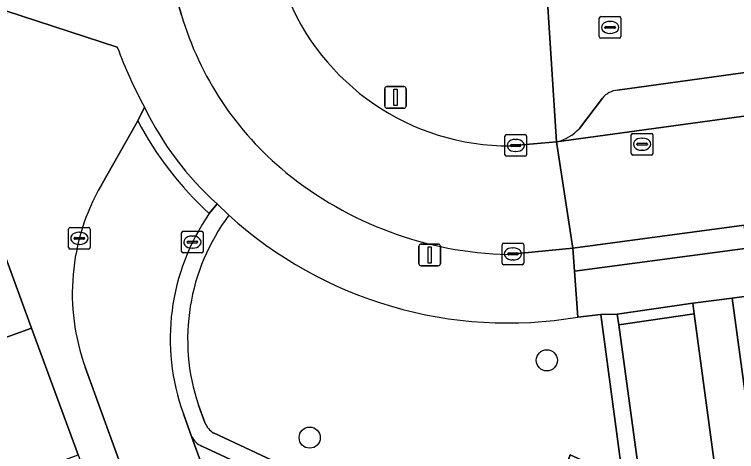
# Model space of a CAD drawing. Extents: x 159053 to 160042, y 380449 to 381423.
# Drawn here: x 159520.36 to 159553.7, y 380959.77 to 380979.96 of the extents above; entities that cross this region are included whole.
import ezdxf

# ---------------------------------------------------------------- set-up
doc = ezdxf.new("R2010")
doc.units = 0
for name, color, linetype in [('IMGEO_Boom', 7, 'Continuous'), ('IMGEO_Brandkraan', 7, 'Continuous'), ('IMGEO_Groenvoorziening', 7, 'Continuous'), ('IMGEO_Kolk', 7, 'Continuous'), ('IMGEO_Lichtmast', 7, 'Continuous'), ('IMGEO_Pand', 7, 'Continuous'), ('IMGEO_Parkeervlak_open', 7, 'Continuous'), ('IMGEO_Rijbaan_lokaal_open', 7, 'Continuous'), ('IMGEO_Rioolput', 7, 'Continuous'), ('IMGEO_Voetpad_op_trap', 7, 'Continuous'), ('IMGEO_Voetpad_open', 7, 'Continuous')]:
    doc.layers.add(name, color=color, linetype=linetype)

msp = doc.modelspace()

# ---------------------------------------------------------------- linework, layer by layer
at = {"layer": 'IMGEO_Boom'}
for centre in [(159544.943, 380963.987), (159533.992, 380960.416)]:
    msp.add_circle(centre, 0.489, dxfattribs=at)
at = {"layer": 'IMGEO_Brandkraan'}
for p, q in [((159547.366, 380978.94), (159547.366, 380979.792)), ((159547.441, 380979.866), (159548.293, 380979.866)), ((159548.367, 380979.792), (159548.367, 380978.94)), ((159547.854, 380979.646), (159547.879, 380979.646)), ((159547.625, 380979.36), (159547.625, 380979.372)), ((159548.063, 380979.323), (159547.665, 380979.323)), ((159547.668, 380979.409), (159548.066, 380979.409)), ((159548.109, 380979.372), (159548.109, 380979.36)), ((159548.293, 380978.866), (159547.441, 380978.866)), ((159547.877, 380979.086), (159547.852, 380979.086))]:
    msp.add_line(p, q, dxfattribs=at)
for points in [[(159547.366, 380978.94), (159547.366, 380979.792)], [(159547.441, 380979.866), (159548.293, 380979.866)], [(159548.367, 380979.792), (159548.367, 380978.94)], [(159548.293, 380978.866), (159547.441, 380978.866)]]:
    msp.add_lwpolyline(points, dxfattribs=at)
for centre, radius, start, end in [((159547.443, 380979.79), 0.0765, 91.552, 178.448), ((159547.443, 380979.79), 0.0765, 91.552, 178.448), ((159548.291, 380979.79), 0.0765, 1.552, 88.448), ((159548.291, 380979.79), 0.0765, 1.552, 88.448), ((159547.665, 380979.369), 0.0403, 85.8775, 175.7526), ((159547.662, 380979.359), 0.0366, 178.938, 274.7102), ((159548.066, 380979.366), 0.043, 264.8664, 352.4533), ((159548.07, 380979.371), 0.0386, 1.7309, 96.639), ((159547.443, 380978.942), 0.0765, 181.552, 268.448), ((159547.443, 380978.942), 0.0765, 181.552, 268.448), ((159548.291, 380978.942), 0.0765, 271.552, 358.448), ((159548.291, 380978.942), 0.0765, 271.552, 358.448)]:
    msp.add_arc(centre, radius, start, end, dxfattribs=at)
for centre, major_axis, ratio, start_param, end_param in [((159547.853, 380979.366), (-0.387, 0.002), 0.722429, 4.712389, 7.853982), ((159547.878, 380979.366), (-0.39, 0.002), 0.717154, 1.570796, 4.712389)]:
    msp.add_ellipse(centre, major_axis=major_axis, ratio=ratio, start_param=start_param, end_param=end_param, dxfattribs=at)
at = {"layer": 'IMGEO_Groenvoorziening'}
for points in [[(159529.549, 380960.629), (159534.681, 380958.232), (159544.799, 380956.895), (159545.736, 380958.87), (159546.022, 380959.614), (159548.445, 380958.508), (159547.437, 380966.104), (159546.368, 380965.982)], [(159528.849, 380961.922), (159529.155, 380961.118)]]:
    msp.add_lwpolyline(points, dxfattribs=at)
for centre, radius, start, end in [((159537.918, 380964.958), 9.564, 143.1789, 198.5116), ((159543.154, 380984.889), 19.178, 227.763, 279.6483), ((159530.056, 380961.441), 0.958, 199.717, 238.0015)]:
    msp.add_arc(centre, radius, start, end, dxfattribs=at)
at = {"layer": 'IMGEO_Kolk'}
for p, q in [((159543.006, 380973.486), (159543.006, 380974.338)), ((159543.081, 380974.412), (159543.933, 380974.412)), ((159543.494, 380974.192), (159543.519, 380974.192)), ((159544.007, 380974.338), (159544.007, 380973.486)), ((159543.265, 380973.906), (159543.265, 380973.918)), ((159543.703, 380973.869), (159543.305, 380973.869)), ((159543.308, 380973.955), (159543.706, 380973.955)), ((159543.749, 380973.918), (159543.749, 380973.906)), ((159543.517, 380973.632), (159543.492, 380973.632)), ((159543.933, 380973.412), (159543.081, 380973.412)), ((159522.929, 380970.124), (159523.781, 380970.124)), ((159522.854, 380969.198), (159522.854, 380970.05)), ((159523.342, 380969.904), (159523.367, 380969.904)), ((159523.855, 380970.05), (159523.855, 380969.198)), ((159528.073, 380969.021), (159528.073, 380969.873)), ((159528.148, 380969.947), (159529, 380969.947)), ((159529.074, 380969.873), (159529.074, 380969.021)), ((159523.113, 380969.618), (159523.113, 380969.63)), ((159523.551, 380969.581), (159523.153, 380969.581)), ((159523.156, 380969.667), (159523.554, 380969.667)), ((159523.597, 380969.63), (159523.597, 380969.618)), ((159528.332, 380969.441), (159528.332, 380969.453)), ((159528.375, 380969.49), (159528.773, 380969.49)), ((159528.561, 380969.727), (159528.586, 380969.727)), ((159528.816, 380969.453), (159528.816, 380969.441)), ((159523.781, 380969.124), (159522.929, 380969.124)), ((159523.365, 380969.344), (159523.34, 380969.344)), ((159528.77, 380969.404), (159528.372, 380969.404)), ((159528.584, 380969.167), (159528.559, 380969.167)), ((159542.875, 380968.476), (159542.875, 380969.328)), ((159542.95, 380969.402), (159543.802, 380969.402)), ((159543.363, 380969.182), (159543.388, 380969.182)), ((159543.876, 380969.328), (159543.876, 380968.476)), ((159529, 380968.947), (159528.148, 380968.947)), ((159543.134, 380968.896), (159543.134, 380968.908)), ((159543.572, 380968.859), (159543.174, 380968.859)), ((159543.177, 380968.945), (159543.575, 380968.945)), ((159543.618, 380968.908), (159543.618, 380968.896)), ((159543.386, 380968.622), (159543.361, 380968.622)), ((159543.802, 380968.402), (159542.95, 380968.402))]:
    msp.add_line(p, q, dxfattribs=at)
for points in [[(159543.006, 380973.486), (159543.006, 380974.338)], [(159543.081, 380974.412), (159543.933, 380974.412)], [(159544.007, 380974.338), (159544.007, 380973.486)], [(159543.933, 380973.412), (159543.081, 380973.412)], [(159522.929, 380970.124), (159523.781, 380970.124)], [(159522.854, 380969.198), (159522.854, 380970.05)], [(159523.855, 380970.05), (159523.855, 380969.198)], [(159528.073, 380969.021), (159528.073, 380969.873)], [(159528.148, 380969.947), (159529, 380969.947)], [(159529.074, 380969.873), (159529.074, 380969.021)], [(159523.781, 380969.124), (159522.929, 380969.124)], [(159542.875, 380968.476), (159542.875, 380969.328)], [(159542.95, 380969.402), (159543.802, 380969.402)], [(159543.876, 380969.328), (159543.876, 380968.476)], [(159529, 380968.947), (159528.148, 380968.947)], [(159543.802, 380968.402), (159542.95, 380968.402)]]:
    msp.add_lwpolyline(points, dxfattribs=at)
for centre, radius, start, end in [((159543.083, 380974.336), 0.0765, 91.552, 178.448), ((159543.083, 380974.336), 0.0765, 91.552, 178.448), ((159543.931, 380974.336), 0.0765, 1.552, 88.448), ((159543.931, 380974.336), 0.0765, 1.552, 88.448), ((159543.305, 380973.915), 0.0403, 85.8775, 175.7526), ((159543.302, 380973.905), 0.0366, 178.938, 274.7102), ((159543.706, 380973.912), 0.043, 264.8664, 352.4533), ((159543.71, 380973.917), 0.0386, 1.7309, 96.639), ((159543.083, 380973.488), 0.0765, 181.552, 268.448), ((159543.083, 380973.488), 0.0765, 181.552, 268.448), ((159543.931, 380973.488), 0.0765, 271.552, 358.448), ((159543.931, 380973.488), 0.0765, 271.552, 358.448), ((159522.931, 380970.048), 0.0765, 91.552, 178.448), ((159522.931, 380970.048), 0.0765, 91.552, 178.448), ((159523.779, 380970.048), 0.0765, 1.552, 88.448), ((159523.779, 380970.048), 0.0765, 1.552, 88.448), ((159528.15, 380969.871), 0.0765, 91.552, 178.448), ((159528.15, 380969.871), 0.0765, 91.552, 178.448), ((159528.998, 380969.871), 0.0765, 1.552, 88.448), ((159528.998, 380969.871), 0.0765, 1.552, 88.448), ((159523.153, 380969.627), 0.0403, 85.8775, 175.7526), ((159523.15, 380969.617), 0.0366, 178.938, 274.7102), ((159523.554, 380969.624), 0.043, 264.8664, 352.4533), ((159523.558, 380969.629), 0.0386, 1.7309, 96.639), ((159528.372, 380969.45), 0.0403, 85.8775, 175.7526), ((159528.369, 380969.44), 0.0366, 178.938, 274.7102), ((159528.773, 380969.447), 0.043, 264.8664, 352.4533), ((159528.777, 380969.452), 0.0386, 1.7309, 96.639), ((159522.931, 380969.2), 0.0765, 181.552, 268.448), ((159522.931, 380969.2), 0.0765, 181.552, 268.448), ((159523.779, 380969.2), 0.0765, 271.552, 358.448), ((159523.779, 380969.2), 0.0765, 271.552, 358.448), ((159542.952, 380969.326), 0.0765, 91.552, 178.448), ((159542.952, 380969.326), 0.0765, 91.552, 178.448), ((159543.8, 380969.326), 0.0765, 1.552, 88.448), ((159543.8, 380969.326), 0.0765, 1.552, 88.448), ((159528.15, 380969.023), 0.0765, 181.552, 268.448), ((159528.15, 380969.023), 0.0765, 181.552, 268.448), ((159528.998, 380969.023), 0.0765, 271.552, 358.448), ((159528.998, 380969.023), 0.0765, 271.552, 358.448), ((159543.174, 380968.905), 0.0403, 85.8775, 175.7526), ((159543.171, 380968.895), 0.0366, 178.938, 274.7102), ((159543.575, 380968.902), 0.043, 264.8664, 352.4533), ((159543.579, 380968.907), 0.0386, 1.7309, 96.639), ((159542.952, 380968.478), 0.0765, 181.552, 268.448), ((159542.952, 380968.478), 0.0765, 181.552, 268.448), ((159543.8, 380968.478), 0.0765, 271.552, 358.448), ((159543.8, 380968.478), 0.0765, 271.552, 358.448)]:
    msp.add_arc(centre, radius, start, end, dxfattribs=at)
for centre, major_axis, ratio, start_param, end_param in [((159543.493, 380973.912), (-0.387, 0.002), 0.722429, 4.712389, 7.853982), ((159543.518, 380973.912), (-0.39, 0.002), 0.717154, 1.570796, 4.712389), ((159523.341, 380969.624), (-0.387, 0.002), 0.722429, 4.712389, 7.853982), ((159523.366, 380969.624), (-0.39, 0.002), 0.717154, 1.570796, 4.712389), ((159528.56, 380969.447), (-0.387, 0.002), 0.722429, 4.712389, 7.853982), ((159528.585, 380969.447), (-0.39, 0.002), 0.717154, 1.570796, 4.712389), ((159543.362, 380968.902), (-0.387, 0.002), 0.722429, 4.712389, 7.853982), ((159543.387, 380968.902), (-0.39, 0.002), 0.717154, 1.570796, 4.712389)]:
    msp.add_ellipse(centre, major_axis=major_axis, ratio=ratio, start_param=start_param, end_param=end_param, dxfattribs=at)
at = {"layer": 'IMGEO_Lichtmast'}
for p, q in [((159537.455, 380975.734), (159537.455, 380976.534)), ((159537.455, 380976.534), (159537.455, 380975.734)), ((159537.555, 380976.634), (159538.345, 380976.634)), ((159538.345, 380976.634), (159537.555, 380976.634)), ((159538.445, 380976.534), (159538.445, 380975.734)), ((159538.445, 380975.734), (159538.445, 380976.534)), ((159538.345, 380975.634), (159537.555, 380975.634)), ((159537.555, 380975.634), (159538.345, 380975.634)), ((159539.038, 380968.456), (159539.038, 380969.256)), ((159539.038, 380969.256), (159539.038, 380968.456)), ((159539.138, 380969.356), (159539.928, 380969.356)), ((159539.928, 380969.356), (159539.138, 380969.356)), ((159540.028, 380969.256), (159540.028, 380968.456)), ((159540.028, 380968.456), (159540.028, 380969.256)), ((159539.928, 380968.356), (159539.138, 380968.356)), ((159539.138, 380968.356), (159539.928, 380968.356))]:
    msp.add_line(p, q, dxfattribs=at)
for points in [[(159537.875, 380976.509), (159538.025, 380976.509), (159538.025, 380975.759), (159537.875, 380975.759), (159537.875, 380976.509)], [(159539.458, 380969.231), (159539.608, 380969.231), (159539.608, 380968.481), (159539.458, 380968.481), (159539.458, 380969.231)]]:
    msp.add_lwpolyline(points, dxfattribs=at)
for centre, start, end in [((159537.555, 380976.534), 90, 180), ((159537.555, 380976.534), 90, 180), ((159538.345, 380976.534), 0, 90), ((159538.345, 380976.534), 360, 90), ((159537.555, 380975.734), 180, 270), ((159537.555, 380975.734), 180, 270), ((159538.345, 380975.734), 270, 0), ((159538.345, 380975.734), 270, 0), ((159539.138, 380969.256), 90, 180), ((159539.138, 380969.256), 90, 180), ((159539.928, 380969.256), 0, 90), ((159539.928, 380969.256), 360, 90), ((159539.138, 380968.456), 180, 270), ((159539.138, 380968.456), 180, 270), ((159539.928, 380968.456), 270, 0), ((159539.928, 380968.456), 270, 0)]:
    msp.add_arc(centre, 0.1, start, end, dxfattribs=at)
at = {"layer": 'IMGEO_Pand'}
for points in [[(159518.989, 380971.335), (159512.646, 380968.994), (159509.662, 380967.871), (159511.391, 380963.18), (159511.788, 380962.1), (159514.785, 380963.181), (159521.147, 380965.475)], [(159560.979, 380961.426), (159560.123, 380967.756), (159556.064, 380967.207), (159553.503, 380966.86), (159554.36, 380960.526)], [(159521.147, 380965.475), (159514.785, 380963.181), (159516.051, 380959.746), (159516.961, 380957.275), (159523.304, 380959.616)]]:
    msp.add_lwpolyline(points, close=True, dxfattribs=at)
at = {"layer": 'IMGEO_Parkeervlak_open'}
for points in [[(159571.136, 380979.631), (159548.207, 380976.467)], [(159545.388, 380974.074), (159573.269, 380977.897), (159574.265, 380978.052)], [(159547.513, 380976.102), (159546.445, 380974.692)], [(159528.535, 380960.474), (159538.312, 380933.756)], [(159539.393, 380934.318), (159541.462, 380933.321), (159542.381, 380935.346), (159540.264, 380936.363), (159541.247, 380938.516), (159539.115, 380939.528), (159540.116, 380941.637), (159537.964, 380942.677), (159538.949, 380944.85), (159536.807, 380945.831), (159537.795, 380947.982), (159535.652, 380949.021), (159536.605, 380951.162), (159534.49, 380952.188), (159535.481, 380954.347), (159533.34, 380955.403), (159534.274, 380957.572), (159529.006, 380960.026)]]:
    msp.add_lwpolyline(points, dxfattribs=at)
for centre, radius, start, end in [((159548.299, 380975.45), 1.021, 95.1622, 140.3209), ((159544.908, 380976.108), 2.09, 283.2818, 317.3456), ((159529.311, 380960.818), 0.848, 203.9085, 248.9589)]:
    msp.add_arc(centre, radius, start, end, dxfattribs=at)
at = {"layer": 'IMGEO_Rijbaan_lokaal_open'}
for points in [[(159519.743, 381009.189), (159519.819, 381008.982), (159519.873, 381008.767), (159524.09, 380993.976), (159526.582, 380985.099), (159528.071, 380979.934)], [(159526.049, 380975.054), (159524.355, 380972.068)], [(159543.145, 380968.88), (159546.141, 380969.164), (159545.388, 380974.074), (159543.266, 380973.891)], [(159523.623, 380963.67), (159540.399, 380917.466), (159544.525, 380918.985), (159545.92, 380915.197), (159554.315, 380916.905), (159553.779, 380920.87), (159557.786, 380921.412), (159551.745, 380966.134), (159548.264, 380965.623), (159549.182, 380958.96), (159552.427, 380935.06), (159552.712, 380932.815)], [(159539.772, 380929.783), (159538.312, 380933.756), (159528.535, 380960.474), (159528.158, 380961.519)]]:
    msp.add_lwpolyline(points, dxfattribs=at)
msp.add_lwpolyline([(159573.269, 380977.897), (159545.388, 380974.074), (159546.141, 380969.164), (159554.06, 380970.237), (159573.94, 380972.918)], close=True, dxfattribs=at)
for centre, radius, start, end in [((159543.221, 380984.975), 11.084, 200.9779, 270.2341), ((159542.229, 380984.102), 14.758, 196.4053, 230.7707), ((159539.875, 380982.303), 15.611, 207.6691, 227.6334), ((159543.507, 380985.616), 16.74, 230.6562, 268.7594), ((159533.067, 380967.078), 10.04, 150.1969, 199.8401), ((159537.706, 380964.986), 10.158, 145.2972, 199.956)]:
    msp.add_arc(centre, radius, start, end, dxfattribs=at)
at = {"layer": 'IMGEO_Rioolput'}
for p, q in [((159548.917, 380974.47), (159549.769, 380974.47)), ((159548.842, 380973.544), (159548.842, 380974.396)), ((159549.33, 380974.25), (159549.355, 380974.25)), ((159549.843, 380974.396), (159549.843, 380973.544)), ((159549.101, 380973.964), (159549.101, 380973.976)), ((159549.539, 380973.927), (159549.141, 380973.927)), ((159549.144, 380974.013), (159549.542, 380974.013)), ((159549.585, 380973.976), (159549.585, 380973.964)), ((159549.769, 380973.47), (159548.917, 380973.47)), ((159549.353, 380973.69), (159549.328, 380973.69))]:
    msp.add_line(p, q, dxfattribs=at)
for points in [[(159548.917, 380974.47), (159549.769, 380974.47)], [(159548.842, 380973.544), (159548.842, 380974.396)], [(159549.843, 380974.396), (159549.843, 380973.544)], [(159549.769, 380973.47), (159548.917, 380973.47)]]:
    msp.add_lwpolyline(points, dxfattribs=at)
for centre, radius, start, end in [((159548.919, 380974.394), 0.0765, 91.552, 178.448), ((159548.919, 380974.394), 0.0765, 91.552, 178.448), ((159549.767, 380974.394), 0.0765, 1.552, 88.448), ((159549.767, 380974.394), 0.0765, 1.552, 88.448), ((159549.141, 380973.973), 0.0403, 85.8775, 175.7526), ((159549.138, 380973.963), 0.0366, 178.938, 274.7102), ((159549.542, 380973.97), 0.043, 264.8664, 352.4533), ((159549.546, 380973.975), 0.0386, 1.7309, 96.639), ((159548.919, 380973.546), 0.0765, 181.552, 268.448), ((159548.919, 380973.546), 0.0765, 181.552, 268.448), ((159549.767, 380973.546), 0.0765, 271.552, 358.448), ((159549.767, 380973.546), 0.0765, 271.552, 358.448)]:
    msp.add_arc(centre, radius, start, end, dxfattribs=at)
for centre, major_axis, ratio, start_param, end_param in [((159549.329, 380973.97), (-0.387, 0.002), 0.722429, 4.712389, 7.853982), ((159549.354, 380973.97), (-0.39, 0.002), 0.717154, 1.570796, 4.712389)]:
    msp.add_ellipse(centre, major_axis=major_axis, ratio=ratio, start_param=start_param, end_param=end_param, dxfattribs=at)
at = {"layer": 'IMGEO_Voetpad_op_trap'}
msp.add_lwpolyline([(159554.204, 380969.164), (159554.113, 380969.784), (159554.06, 380970.237), (159546.141, 380969.164), (159546.217, 380968.102)], close=True, dxfattribs=at)
msp.add_lwpolyline([(159554.204, 380969.164), (159546.217, 380968.102), (159546.368, 380965.982), (159547.437, 380966.104), (159548.191, 380966.118), (159551.678, 380966.63), (159553.503, 380966.86), (159556.064, 380967.207)], dxfattribs=at)
at = {"layer": 'IMGEO_Voetpad_open'}
for points in [[(159517.099, 380997.4), (159515.643, 380997.016), (159515.081, 380996.86), (159515.297, 380996.124), (159517.927, 380987.307), (159519.959, 380980.132), (159525.105, 380978.454)], [(159528.071, 380979.934), (159526.582, 380985.099)], [(159543.266, 380973.891), (159545.388, 380974.074), (159544.844, 380982.483)], [(159544.844, 380982.483), (159545.388, 380974.074)], [(159525.105, 380978.454), (159519.959, 380980.132), (159519.994, 380980.007), (159517.338, 380978.968), (159517.813, 380977.728), (159516.781, 380977.333), (159518.989, 380971.335), (159521.147, 380965.475), (159523.304, 380959.616), (159525.461, 380953.756), (159527.619, 380947.897), (159529.776, 380942.038), (159531.933, 380936.178), (159534.091, 380930.319), (159536.248, 380924.458), (159538.459, 380918.454), (159538.994, 380916.949), (159540.399, 380917.466), (159523.623, 380963.67)], [(159548.207, 380976.467), (159571.136, 380979.631)], [(159546.445, 380974.692), (159547.513, 380976.102)], [(159524.355, 380972.068), (159526.049, 380975.054), (159526.361, 380975.68)], [(159526.361, 380975.68), (159526.049, 380975.054)], [(159529.355, 380970.769), (159529.713, 380971.208)], [(159530.262, 380970.69), (159529.713, 380971.208), (159529.355, 380970.769)], [(159529.713, 380971.208), (159530.262, 380970.69)], [(159546.368, 380965.982), (159546.217, 380968.102), (159546.141, 380969.164), (159543.145, 380968.88)], [(159549.182, 380958.96), (159548.264, 380965.623), (159548.191, 380966.118), (159547.437, 380966.104), (159548.445, 380958.508), (159546.022, 380959.614), (159545.736, 380958.87), (159547.802, 380957.92)], [(159529.155, 380961.118), (159528.849, 380961.922)], [(159528.158, 380961.519), (159528.535, 380960.474)], [(159529.006, 380960.026), (159534.274, 380957.572), (159534.681, 380958.232), (159529.549, 380960.629)]]:
    msp.add_lwpolyline(points, dxfattribs=at)
for points in [[(159557.704, 380935.811), (159556.868, 380941.99), (159556.032, 380948.169), (159555.196, 380954.348), (159554.36, 380960.526), (159553.503, 380966.86), (159551.678, 380966.63), (159551.745, 380966.134), (159557.786, 380921.412), (159559.619, 380921.66), (159559.396, 380923.307), (159558.54, 380929.633)], [(159548.191, 380966.118), (159548.264, 380965.623), (159551.745, 380966.134), (159551.678, 380966.63)]]:
    msp.add_lwpolyline(points, close=True, dxfattribs=at)
for centre, radius, start, end in [((159543.221, 380984.975), 11.084, 200.9779, 270.2341), ((159542.229, 380984.102), 14.758, 196.4053, 230.7707), ((159545.367, 380985.957), 21.606, 200.319, 208.4007), ((159545.367, 380985.957), 21.606, 200.319, 208.4007), ((159548.299, 380975.45), 1.021, 95.1622, 140.3209), ((159539.561, 380982.082), 14.67, 205.8726, 227.8344), ((159539.561, 380982.082), 14.67, 205.8726, 227.8344), ((159539.875, 380982.303), 15.611, 207.6691, 227.6334), ((159544.908, 380976.108), 2.09, 283.2818, 317.3456), ((159543.507, 380985.616), 16.74, 230.6562, 268.7594), ((159533.067, 380967.078), 10.04, 150.1969, 199.8401), ((159537.706, 380964.986), 10.158, 145.2972, 199.956), ((159537.918, 380964.958), 9.564, 143.1789, 198.5116), ((159543.154, 380984.889), 19.178, 227.763, 279.6483), ((159530.056, 380961.441), 0.958, 199.717, 238.0015), ((159529.311, 380960.818), 0.848, 203.9085, 248.9589)]:
    msp.add_arc(centre, radius, start, end, dxfattribs=at)

doc.saveas('drawing.dxf')
